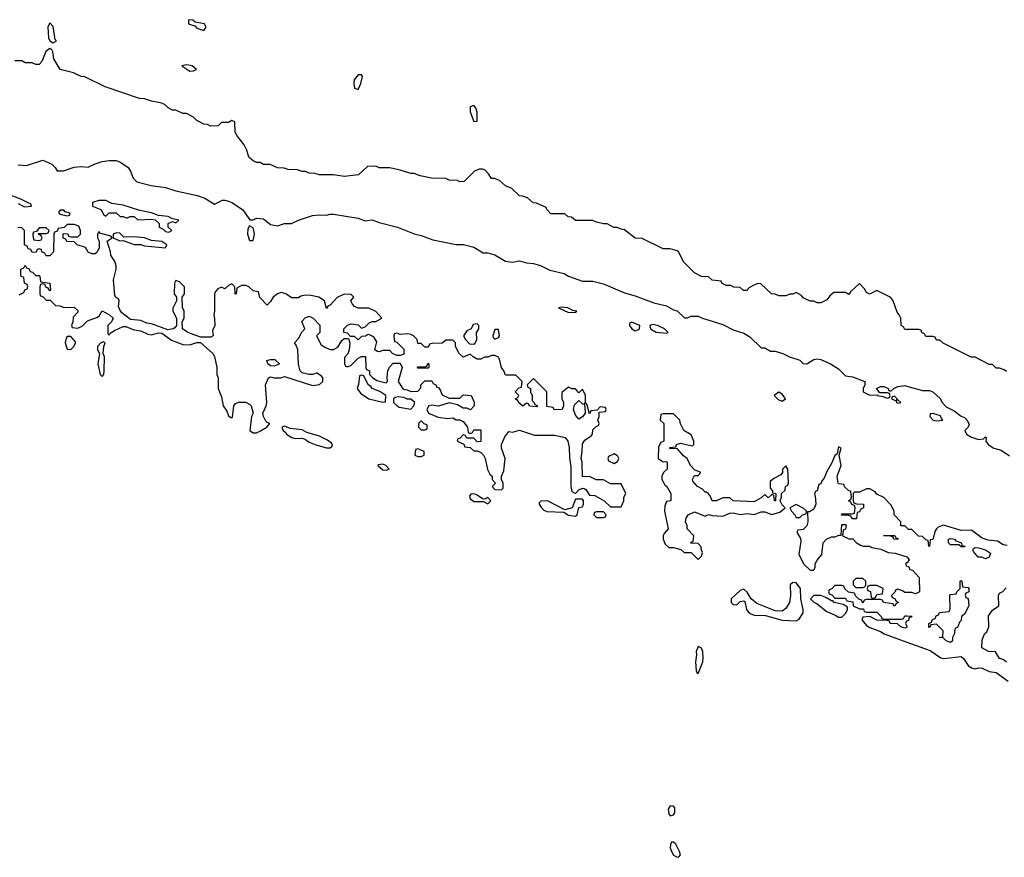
# Model space of a CAD drawing. Header units: inches. Extents: x 2701323 to 2964515, y 494916 to 722124.
# Tile 530 of 656: x 2854939 to 2860557, y 670716 to 675493. Entities that reach past the tile are written whole.
import ezdxf

# ---------------------------------------------------------------- set-up
doc = ezdxf.new("R2010")
doc.units = ezdxf.units.IN
doc.header["$MEASUREMENT"] = 0
doc.layers.add('C8657', color=7, linetype='Continuous')
doc.layers.add('C8667', color=7, linetype='Continuous')

msp = doc.modelspace()

# ---------------------------------------------------------------- linework, layer by layer
at = {"layer": 'C8657', "color": 2, "elevation": 2}
for points in [[(2855910, 675493.2), (2855902, 675490), (2855902, 675470), (2855937.3, 675457.3), (2855950, 675444.9), (2855990, 675431), (2856002.7, 675450), (2855993.2, 675470), (2855939, 675479), (2855926, 675490)], [(2855110, 675475.3), (2855098.8, 675450), (2855102.8, 675390), (2855110, 675372), (2855130, 675362), (2855146, 675370), (2855146, 675374), (2855141.2, 675381.2), (2855130, 675455.3)], [(2855890, 675236), (2855864.7, 675230), (2855910, 675198.8), (2855930, 675201), (2855948, 675210), (2855922, 675230)], [(2856870, 675179), (2856848, 675150), (2856845.5, 675130), (2856850, 675102), (2856870, 675096), (2856886, 675130), (2856895.3, 675170), (2856890, 675178)], [(2857530, 675004), (2857510, 674995.3), (2857508.3, 674968.3), (2857530, 674912), (2857550, 674914), (2857550, 674966), (2857541.2, 674990)], [(2855430, 674462), (2855390, 674462), (2855354, 674450), (2855354, 674430), (2855402, 674410), (2855419.6, 674379.6), (2855430, 674372), (2855450, 674391.3), (2855488.9, 674391.1), (2855511.3, 674371.3), (2855528.7, 674371.3), (2855550, 674362), (2855569.3, 674370.7), (2855591, 674371), (2855612.7, 674352.7), (2855690, 674356), (2855711.3, 674351.3), (2855734, 674330), (2855734, 674310), (2855758, 674298), (2855770, 674284.7), (2855790, 674282), (2855806, 674290), (2855786, 674310), (2855786, 674330), (2855810, 674342), (2855830, 674334), (2855846, 674350), (2855810, 674358), (2855786, 674370), (2855730, 674377.2), (2855690, 674392.3), (2855624.7, 674404.7), (2855530, 674435.1), (2855464.7, 674444.7)], [(2855190, 674406), (2855170, 674406), (2855162, 674398), (2855162, 674390), (2855170, 674384.7), (2855210, 674374), (2855222, 674378), (2855226, 674390), (2855198, 674398)], [(2856250, 674318), (2856239.6, 674300.4), (2856238, 674270), (2856250, 674234), (2856270, 674234), (2856279, 674270), (2856275.3, 674290), (2856270, 674306)], [(2855090, 674306), (2855050, 674306), (2855034, 674286), (2855018, 674282), (2855014, 674270), (2855018, 674238), (2855050, 674234), (2855062, 674238), (2855066, 674250), (2855062, 674262), (2855047.3, 674267.3), (2855046, 674274), (2855090, 674274), (2855102, 674278), (2855106, 674290)], [(2855490, 674277.2), (2855472, 674270), (2855472, 674250), (2855510, 674231.3), (2855530, 674234), (2855591.1, 674211.1), (2855630, 674211), (2855650, 674204), (2855770, 674192), (2855779, 674210), (2855750, 674229), (2855690, 674234.5), (2855650, 674249.2), (2855590, 674254.5), (2855533.6, 674253.6), (2855510, 674276)], [(2858030, 673854), (2858014, 673850), (2858070, 673822.8), (2858110, 673824.7), (2858118, 673830), (2858095.3, 673835.3), (2858066, 673850)], [(2857550, 673758), (2857525.4, 673754.6), (2857514, 673730), (2857490, 673718), (2857472, 673690), (2857482, 673670), (2857505.4, 673645.4), (2857530, 673642), (2857535.3, 673644.7), (2857548, 673670), (2857546, 673710), (2857558, 673730), (2857558, 673750)], [(2858432, 673768), (2858418, 673762), (2858418, 673750), (2858432, 673730), (2858450, 673718), (2858470, 673726), (2858475.3, 673730), (2858478, 673750)], [(2858550, 673754), (2858534, 673750), (2858538, 673730), (2858570, 673711.3), (2858630, 673706), (2858638, 673710), (2858618, 673730), (2858578, 673750)], [(2857670, 673726), (2857650, 673726), (2857638, 673690), (2857641, 673681), (2857650, 673672), (2857670, 673681), (2857677.2, 673690)], [(2855230, 673686), (2855210, 673686), (2855203.6, 673676.4), (2855198, 673650), (2855210, 673614), (2855230, 673612), (2855248, 673630), (2855258, 673650), (2855256.4, 673656.4)], [(2855415.3, 673655.3), (2855402, 673650), (2855382, 673630), (2855382, 673610), (2855394, 673590), (2855384.7, 673530), (2855398, 673470), (2855410, 673458), (2855419, 673470), (2855421.2, 673490), (2855422, 673570), (2855415.3, 673590), (2855418, 673630), (2855426, 673650)], [(2856390, 673517.2), (2856370, 673519), (2856355.3, 673530), (2856348, 673550), (2856370, 673556), (2856394.8, 673554.8), (2856422, 673530), (2856410, 673524)], [(2857210, 673506), (2857206, 673510), (2857210, 673514), (2857250, 673514), (2857262, 673518), (2857270, 673534), (2857274, 673530), (2857274, 673510), (2857270, 673506)], [(2856890, 673466), (2856878, 673462), (2856872, 673412), (2856864.7, 673390), (2856883.5, 673363.5), (2856930, 673331.3), (2857010, 673312), (2857026, 673314), (2857028, 673350), (2856992.9, 673372.9), (2856949.3, 673389.3), (2856942, 673402), (2856928, 673410), (2856902, 673462)], [(2859270, 673368), (2859244.7, 673350), (2859266.4, 673326.4), (2859290, 673318), (2859308, 673330), (2859290, 673358)], [(2857098, 673342), (2857081, 673339), (2857072, 673330), (2857072, 673310), (2857092, 673290), (2857104, 673284), (2857170, 673272), (2857188, 673290), (2857194, 673310), (2857170, 673328.7), (2857149.1, 673329.1), (2857130, 673339)], [(2858130, 673215.3), (2858110, 673238), (2858099, 673270), (2858104, 673296), (2858130, 673322), (2858150, 673302), (2858159.6, 673299.6), (2858163.6, 673283.6), (2858164.7, 673250), (2858150, 673228)], [(2859930, 673346), (2859918, 673342), (2859914, 673330), (2859939.6, 673319.6), (2859942, 673310), (2859950, 673306), (2859966, 673310), (2859950, 673326), (2859942, 673322), (2859946, 673330)], [(2858670, 673246), (2858610, 673246), (2858598, 673242), (2858594, 673210), (2858614, 673190), (2858614, 673090), (2858598, 673082), (2858583.6, 673056.4), (2858582, 672990), (2858610, 672972), (2858630, 672974), (2858634, 672970), (2858634, 672930), (2858612, 672910), (2858602, 672890), (2858602, 672870), (2858619.6, 672839.6), (2858632, 672830), (2858654, 672790), (2858654, 672750), (2858630, 672746), (2858619.6, 672720.4), (2858618, 672690), (2858638, 672590), (2858616.9, 672563.1), (2858611.3, 672550), (2858611.3, 672530), (2858622, 672502), (2858643.6, 672483.6), (2858670, 672482), (2858711.1, 672471.1), (2858730, 672454), (2858770, 672454), (2858810, 672414), (2858830, 672434), (2858834.6, 672454.6), (2858827.3, 672472.7), (2858827.3, 672487.3), (2858810, 672506), (2858768.4, 672508.4), (2858770, 672514), (2858782, 672518), (2858786, 672550), (2858748, 672590), (2858747.3, 672607.3), (2858738, 672630), (2858742, 672650), (2858754, 672670), (2858790, 672686.8), (2858850, 672662), (2858870, 672671), (2858890, 672664.7), (2858950, 672661), (2858990, 672678), (2859010, 672681), (2859050, 672671), (2859090, 672676), (2859130, 672670.8), (2859170, 672686), (2859190, 672686), (2859230, 672671.3), (2859276.4, 672683.6), (2859306, 672710), (2859290, 672726), (2859278, 672750), (2859286, 672770), (2859286, 672790), (2859306, 672810), (2859308.7, 672831.3), (2859322, 672838), (2859326, 672850), (2859322, 672930), (2859310, 672948), (2859292, 672930), (2859292, 672910), (2859282, 672898), (2859242.8, 672877.2), (2859221, 672859), (2859221, 672821), (2859234, 672806), (2859234, 672794), (2859254, 672790), (2859251.6, 672748.4), (2859246, 672750), (2859242, 672782), (2859230, 672786), (2859210, 672766), (2859190, 672786), (2859170, 672766), (2859130, 672744), (2859010, 672748.7), (2858990, 672766), (2858950, 672766), (2858914, 672750), (2858889.4, 672749.4), (2858878, 672778), (2858868.4, 672788.4), (2858858, 672798), (2858850, 672798), (2858835.3, 672815.3), (2858806, 672830), (2858780.4, 672860.4), (2858778, 672870), (2858790, 672894), (2858810, 672894), (2858826, 672910), (2858790, 672926), (2858766, 672950), (2858748, 672990), (2858725.6, 673005.6), (2858690, 673048), (2858650, 673046), (2858646, 673050), (2858650, 673054), (2858682, 673058), (2858686, 673070), (2858710, 673078), (2858778, 673062), (2858786, 673070), (2858786, 673090), (2858770, 673126), (2858728, 673150), (2858708.4, 673188.4), (2858706, 673210)], [(2857230, 673206), (2857214, 673190), (2857214, 673170), (2857230, 673154), (2857250, 673154), (2857262, 673158), (2857266, 673170), (2857262, 673182), (2857247.3, 673187.3)], [(2856450, 673174), (2856434, 673170), (2856442, 673150), (2856458, 673138), (2856461, 673130), (2856492, 673110), (2856510, 673104), (2856550, 673106), (2856570, 673098), (2856590, 673082.8), (2856627.9, 673067.9), (2856690, 673050.8), (2856710, 673051.3), (2856720.4, 673059.6), (2856724, 673070), (2856717.5, 673077.5), (2856695.9, 673095.9), (2856650, 673117.2), (2856578, 673138), (2856550, 673153.2), (2856482, 673162)], [(2857210, 673046), (2857198, 673042), (2857194, 673010), (2857210, 673002), (2857230, 673002), (2857246, 673010), (2857246, 673030)], [(2858330, 673018), (2858298, 673002), (2858294, 672990), (2858298, 672978), (2858330, 672962), (2858350, 672974), (2858358, 672990), (2858350, 673006)], [(2857010, 672959), (2856984.7, 672955.3), (2856982, 672950), (2857010, 672926), (2857030, 672924.7), (2857046, 672930), (2857028, 672950)], [(2857530, 672788.7), (2857512, 672788), (2857504.7, 672775.3), (2857510, 672762), (2857530, 672746), (2857584.7, 672744.7), (2857610, 672732), (2857628, 672750), (2857610, 672768), (2857590, 672758), (2857580.4, 672760.4), (2857550, 672782)], [(2858150, 672758), (2858110, 672758), (2858090.9, 672709.1), (2858050, 672698), (2857950, 672748.7), (2857912, 672748), (2857902, 672738), (2857902, 672730), (2857916, 672710), (2857930, 672696), (2857947.5, 672687.5), (2858043.6, 672683.6), (2858070, 672666.8), (2858110, 672661), (2858119, 672670), (2858128.9, 672711.1), (2858150, 672714), (2858155.3, 672730), (2858155.3, 672750)], [(2858270, 672686), (2858230, 672686), (2858218, 672682), (2858214, 672670), (2858230, 672654), (2858270, 672654), (2858282, 672658), (2858286, 672670)], [(2859370, 672728), (2859334, 672710), (2859342, 672690), (2859362, 672670), (2859370, 672654), (2859390, 672654), (2859406, 672670), (2859426, 672674), (2859428, 672690), (2859410, 672708)], [(2859950, 672529.2), (2859926, 672530), (2859922, 672542), (2859908.4, 672548.4), (2859868.4, 672551.6), (2859931.6, 672551.6), (2859938, 672538), (2859950, 672534)], [(2859750, 672306), (2859710, 672306), (2859694, 672290), (2859694, 672270), (2859710, 672254), (2859750, 672254), (2859762, 672258), (2859766, 672270), (2859766, 672290)], [(2859350, 672284), (2859336, 672270), (2859337.1, 672210), (2859330.4, 672170), (2859310, 672134.5), (2859290, 672119.5), (2859250, 672120.9), (2859144.4, 672164.4), (2859113.2, 672190), (2859090, 672229), (2859070, 672245.2), (2859050, 672237.2), (2858998, 672190), (2858998, 672170), (2859010, 672158), (2859030, 672156), (2859050, 672174.8), (2859070, 672178.8), (2859075.5, 672175.5), (2859086.8, 672130), (2859095.5, 672115.5), (2859106, 672106), (2859130, 672096.3), (2859194.9, 672094.9), (2859290, 672067.7), (2859370, 672064), (2859386.6, 672073.4), (2859409.2, 672110), (2859409, 672130), (2859396, 672190), (2859394, 672250), (2859370, 672281.2)], [(2859830, 672266), (2859790, 672266), (2859778, 672262), (2859774, 672250), (2859778, 672238), (2859792.7, 672232.7), (2859798, 672198), (2859810, 672194), (2859822, 672198), (2859830, 672214), (2859862, 672218), (2859866, 672250)], [(2859510, 672208.7), (2859470, 672208.7), (2859451.3, 672190), (2859470, 672171.3), (2859490, 672161), (2859539.8, 672119.8), (2859595.9, 672095.9), (2859610, 672084.7), (2859630, 672084.7), (2859652.5, 672107.5), (2859662, 672130), (2859662, 672142), (2859638, 672158), (2859586, 672170), (2859578, 672178), (2859570, 672178), (2859538, 672198)], [(2858810, 671918), (2858798.8, 671890), (2858800.7, 671870), (2858794.8, 671830), (2858799.6, 671779.6), (2858802, 671770), (2858810, 671764.7), (2858836, 671830), (2858838, 671850), (2858836, 671890), (2858830, 671908)], [(2858650, 671008.7), (2858638.8, 670990), (2858643.5, 670963.5), (2858650, 670952), (2858670, 670958), (2858677.2, 670970), (2858677.2, 670997.2), (2858670, 671008)], [(2858670, 670802), (2858658, 670802), (2858651.6, 670788.4), (2858651.3, 670770), (2858657.3, 670750), (2858668.5, 670728.5), (2858690, 670716), (2858700.4, 670719.6), (2858708.7, 670730), (2858702.7, 670750), (2858682, 670790)]]:
    msp.add_lwpolyline(points, close=True, dxfattribs=at)
for points in [[(2860000, 673726), (2859990, 673726), (2859982, 673742), (2859968, 673750), (2859966, 673790), (2859958, 673810), (2859945.2, 673825.2), (2859922, 673890), (2859910, 673908), (2859830, 673948), (2859788.4, 673928.4), (2859770, 673938), (2859759, 673959), (2859730, 673988), (2859679.6, 673940.4), (2859670, 673926), (2859650, 673938), (2859583.6, 673936.4), (2859561, 673919), (2859543.6, 673896.4), (2859510, 673878), (2859490, 673878), (2859470, 673888), (2859450, 673888), (2859420.4, 673900.4), (2859410, 673906), (2859400.4, 673920.4), (2859370, 673938), (2859350, 673928), (2859332.7, 673927.3), (2859310, 673918), (2859270, 673918), (2859250, 673928), (2859228.9, 673928.9), (2859167.3, 673987.3), (2859150, 673988), (2859123.6, 673976.4), (2859098, 673962), (2859090, 673948), (2859068.4, 673948.4), (2859050, 673966), (2859012.7, 673967.3), (2858996.4, 673976.4), (2858970, 673978), (2858946, 673990), (2858942, 674002), (2858890, 674008), (2858870, 674026), (2858830, 674028), (2858789.1, 674049.1), (2858728.7, 674110), (2858698, 674170), (2858690, 674175.3), (2858650, 674186), (2858610, 674186), (2858490, 674246), (2858450, 674248), (2858390, 674295.3), (2858370, 674298), (2858348.4, 674308.4), (2858328.9, 674308.9), (2858290, 674328), (2858270, 674328), (2858230, 674338), (2858210, 674348), (2858110, 674348), (2858087.3, 674367.3), (2858068.4, 674368.4), (2858050, 674386), (2857970, 674386), (2857946, 674410), (2857942, 674422), (2857887.3, 674447.3), (2857868.4, 674448.4), (2857836.4, 674476.4), (2857807.3, 674487.3), (2857790, 674488), (2857746, 674530), (2857710, 674546), (2857676.4, 674576.4), (2857647.3, 674587.3), (2857630, 674588), (2857614.6, 674614.6), (2857594.6, 674634.6), (2857580.4, 674640.4), (2857559.6, 674640.4), (2857534, 674630), (2857474, 674570), (2857450, 674568), (2857436.4, 674576.4), (2857390, 674578), (2857370, 674588), (2857288.9, 674588.9), (2857223.1, 674603.1), (2857190, 674615.3), (2857170, 674615.3), (2857110, 674635.3), (2857050, 674648), (2856990, 674648), (2856970, 674658), (2856923.6, 674656.4), (2856871.6, 674608.4), (2856790, 674598), (2856728.4, 674608.4), (2856650, 674608.7), (2856623.6, 674616.4), (2856590, 674618), (2856570, 674628), (2856550, 674628), (2856523.6, 674636.4), (2856470, 674638), (2856447.3, 674647.3), (2856410, 674648), (2856367.3, 674667.3), (2856330, 674668), (2856310, 674678), (2856290, 674678), (2856270, 674688), (2856246, 674710), (2856235.3, 674750), (2856220.2, 674780.2), (2856179, 674830), (2856168.4, 674851.6), (2856166, 674910), (2856150, 674918), (2856130, 674906), (2856090, 674906), (2856071.6, 674888.4), (2856030, 674886), (2856010, 674895.3), (2855990, 674898), (2855950, 674918), (2855930, 674938), (2855890, 674958), (2855870, 674958), (2855830, 674978), (2855810, 674978), (2855786, 674990), (2855768.4, 675008.4), (2855750, 675018), (2855690, 675028.7), (2855650, 675042), (2855623.1, 675043.1), (2855426, 675110), (2855310, 675168), (2855288.9, 675168.9), (2855246, 675190), (2855170, 675208.7), (2855133.2, 675270), (2855128.7, 675310), (2855122, 675322), (2855110, 675328.7), (2855087.5, 675312.5), (2855065.4, 675254.6), (2855050, 675238), (2855030, 675238), (2855010, 675248), (2854970, 675248), (2854950, 675258), (2854910, 675258)], [(2854930, 674664.7), (2854978, 674662), (2855071.6, 674691.6), (2855122, 674670), (2855142, 674650), (2855152, 674632), (2855188.4, 674631.6), (2855250, 674651.3), (2855290, 674656), (2855330, 674651.3), (2855370, 674671.3), (2855410, 674684.7), (2855450, 674690.8), (2855490, 674690.6), (2855510, 674682.8), (2855558, 674650), (2855571, 674630), (2855586, 674590), (2855608, 674568), (2855688.2, 674548.2), (2855770, 674535.5), (2855830, 674516.3), (2855950.5, 674490.5), (2855995.2, 674475.2), (2856050, 674442), (2856096.4, 674463.6), (2856110, 674464.7), (2856130, 674458), (2856150, 674451), (2856210.4, 674410.4), (2856252, 674352), (2856270, 674351.3), (2856290, 674362), (2856330, 674358), (2856370, 674326), (2856410, 674318), (2856449.3, 674330.7), (2856490, 674330.8), (2856530, 674350.8), (2856610, 674376), (2856650, 674381), (2856690, 674378), (2856710, 674384.7), (2856730, 674384.7), (2856870, 674361), (2856910, 674346), (2856950, 674351), (2856990, 674336), (2857094, 674310), (2857190, 674271), (2857230, 674262.8), (2857296.8, 674236.8), (2857428.9, 674211.1), (2857470.9, 674210.9), (2857530, 674196), (2857582.8, 674162.8), (2857610, 674164), (2857650, 674153), (2857710, 674115.5), (2857750, 674110.5), (2857790, 674117.3), (2857830, 674106.8), (2857870, 674102.8), (2857910, 674090.7), (2857964.5, 674064.5), (2858046.4, 674046.4), (2858071, 674031), (2858150, 674001), (2858210, 674001), (2858270, 673986.8), (2858390, 673934.8), (2858450, 673919.1), (2858558, 673878), (2858630, 673861), (2858670, 673838), (2858690, 673832), (2858732.7, 673792.7), (2858750, 673792), (2858770, 673802), (2858810, 673802), (2858834, 673790), (2858950, 673754.8), (2859010, 673724.7), (2859070, 673704.7), (2859105.4, 673685.4), (2859170, 673622), (2859190, 673622), (2859223.6, 673603.6), (2859250, 673602), (2859294, 673590), (2859331.1, 673571.1), (2859390.7, 673550.7), (2859410, 673532), (2859430, 673531.3), (2859470, 673554.8), (2859490, 673558.8), (2859510, 673554.8), (2859564.7, 673530), (2859610, 673502.8), (2859650, 673462), (2859690, 673456.3), (2859762, 673430), (2859762, 673410), (2859752, 673390), (2859752, 673370), (2859790, 673351.3), (2859834, 673354), (2859834, 673350), (2859864.7, 673344.7), (2859890, 673334), (2859902, 673338), (2859906, 673350), (2859902, 673362), (2859890, 673366), (2859846, 673366), (2859828, 673390), (2859850, 673402), (2859870, 673402), (2859894, 673390), (2859898, 673378), (2859910, 673374), (2859926, 673390), (2859950, 673402), (2859990, 673406), (2860000, 673403.2)], [(2854930, 674444.7), (2854966.4, 674426.4), (2855006, 674430), (2855002, 674442), (2854946, 674470), (2854870, 674499)], [(2854936.4, 673923.6), (2854962, 673938), (2854967.3, 673952.7), (2854982, 673958), (2854986, 673970), (2854982, 673982), (2854966, 673990), (2854962, 674022), (2854946, 674030), (2854946, 674070), (2854962, 674078), (2854970, 674094), (2854978, 674078), (2854992.7, 674072.7), (2854998, 674058), (2855012.7, 674052.7), (2855030, 674034), (2855050, 674034), (2855054, 674030), (2855058, 673998), (2855111.3, 673991.3), (2855114, 673950), (2855110, 673946), (2855102, 673962), (2855087.3, 673967.3), (2855082, 673982), (2855070, 673986), (2855058, 673982), (2855054, 673970), (2855054, 673930), (2855058, 673918), (2855072.7, 673912.7), (2855090, 673894), (2855112.7, 673892.7), (2855143.6, 673863.6), (2855170, 673862), (2855190, 673852), (2855250, 673854), (2855270, 673834), (2855270, 673826), (2855243.6, 673796.4), (2855242, 673770), (2855234, 673750), (2855238, 673738), (2855270, 673734), (2855295.3, 673744.7), (2855324.7, 673775.3), (2855383.1, 673796.9), (2855394.6, 673805.4), (2855410, 673832), (2855452, 673810), (2855471.3, 673790), (2855462, 673770), (2855442, 673750), (2855442, 673702), (2855450, 673694), (2855454.6, 673705.4), (2855480.1, 673719.9), (2855530, 673744), (2855543.5, 673743.5), (2855590, 673724), (2855630, 673718.8), (2855670, 673699.1), (2855690, 673696.3), (2855730, 673706.8), (2855750, 673706), (2855804.7, 673664.7), (2855870, 673640.5), (2855910, 673639.1), (2855950, 673651.3), (2855970, 673652), (2856041, 673590), (2856050, 673572), (2856064, 673510), (2856064, 673470), (2856070.6, 673450), (2856070.6, 673390), (2856090, 673342), (2856099.1, 673290), (2856119.8, 673259.8), (2856130, 673234), (2856143.6, 673223.6), (2856150, 673222), (2856153.2, 673226.8), (2856161.2, 673290), (2856170, 673304.7), (2856190, 673312), (2856230, 673312), (2856250, 673301), (2856258.8, 673290), (2856271, 673250), (2856261, 673230), (2856251.1, 673151.1), (2856270, 673136), (2856290, 673136), (2856312.1, 673147.9), (2856348, 673170), (2856366, 673190), (2856350, 673195.3), (2856343.2, 673203.2), (2856329.2, 673229.2), (2856325.2, 673250), (2856345.2, 673290), (2856349.2, 673310), (2856342, 673410), (2856358, 673450), (2856370, 673456), (2856390, 673451), (2856428.9, 673451.1), (2856450, 673458), (2856610, 673406), (2856650, 673412), (2856668, 673430), (2856668, 673450), (2856660.4, 673460.4), (2856636.4, 673476.4), (2856630, 673478), (2856611, 673469), (2856589, 673469), (2856550, 673479), (2856539, 673490), (2856528.9, 673528.9), (2856526, 673610), (2856516.4, 673636.4), (2856506, 673650), (2856530, 673674), (2856548.4, 673711.6), (2856566, 673730), (2856548.4, 673771.6), (2856567.3, 673792.7), (2856590, 673802), (2856614, 673790), (2856651.6, 673751.6), (2856652, 673710), (2856632, 673690), (2856659.6, 673639.6), (2856683.6, 673623.6), (2856710, 673612), (2856730, 673612), (2856754.6, 673625.4), (2856776.4, 673663.6), (2856790, 673674), (2856814, 673674), (2856822, 673650), (2856818, 673610), (2856811.6, 673588.4), (2856792.7, 673567.3), (2856792.7, 673532.7), (2856798, 673518), (2856810, 673514), (2856830, 673522), (2856870, 673562), (2856890, 673572), (2856911.6, 673571.6), (2856914, 673510), (2856918, 673498), (2856934, 673490), (2856934, 673470), (2856951.6, 673451.6), (2856976, 673436), (2857030, 673422), (2857038, 673430), (2857035.3, 673455.3), (2857039, 673490), (2857049, 673511), (2857070, 673534), (2857110, 673534), (2857122, 673510), (2857098, 673430), (2857126, 673386), (2857150, 673382), (2857170, 673372), (2857210, 673374), (2857227.3, 673392.7), (2857228.4, 673411.6), (2857250, 673434), (2857290, 673434), (2857298, 673418), (2857314, 673410), (2857318, 673398), (2857332.7, 673392.7), (2857350, 673354), (2857390, 673334), (2857450, 673334), (2857470, 673354), (2857514, 673350), (2857531.6, 673311.6), (2857532, 673290), (2857511.6, 673268.4), (2857490, 673278), (2857470, 673278), (2857436.4, 673296.4), (2857390, 673308.7), (2857329.2, 673289.2), (2857290, 673294), (2857274, 673290), (2857262, 673270), (2857272, 673250), (2857326.8, 673226.8), (2857382, 673218), (2857410, 673222), (2857430, 673212), (2857450, 673212), (2857470, 673202), (2857494, 673170), (2857498, 673138), (2857510, 673134), (2857522, 673138), (2857530, 673154), (2857570, 673154), (2857570, 673088), (2857550, 673086), (2857530, 673106), (2857490, 673106), (2857482, 673122), (2857470, 673126), (2857452.7, 673107.3), (2857438, 673102), (2857434, 673090), (2857472.7, 673072.7), (2857478, 673058), (2857510, 673054), (2857530, 673034), (2857550, 673034), (2857570, 673024.7), (2857584.7, 673010), (2857594.8, 672990), (2857607.1, 672927.1), (2857621, 672901), (2857634, 672890), (2857634, 672870), (2857651.6, 672851.6), (2857651.6, 672848.4), (2857634, 672830), (2857650, 672814), (2857687.3, 672812.7), (2857698, 672822), (2857698, 672850), (2857688, 672870), (2857688, 672890), (2857700.4, 672919.6), (2857708.7, 672990), (2857688.7, 673050), (2857688.7, 673070), (2857706.3, 673113.7), (2857730, 673144.7), (2857750, 673141), (2857790, 673151.3), (2857876.4, 673123.6), (2857990, 673122.8), (2858050.5, 673110.5), (2858066, 673090), (2858073.7, 673053.7), (2858075.3, 672995.3), (2858083.5, 672943.5), (2858082.8, 672830), (2858090, 672802), (2858110, 672791.3), (2858130, 672811.3), (2858150, 672822), (2858159.6, 672819.6), (2858170, 672814), (2858190, 672782), (2858219.6, 672779.6), (2858274, 672750), (2858310, 672714), (2858370, 672714), (2858386, 672750), (2858386, 672770), (2858398, 672790), (2858370, 672846), (2858310, 672846), (2858270, 672868), (2858228.4, 672868.4), (2858190, 672888.7), (2858150, 672886), (2858149, 672969), (2858142, 672990), (2858149.1, 673030.9), (2858150, 673074), (2858164, 673096), (2858200.4, 673119.6), (2858208, 673130), (2858210, 673154), (2858227.3, 673172.7), (2858242, 673178), (2858246, 673190), (2858238, 673210), (2858246, 673230), (2858246, 673254), (2858282, 673258), (2858286, 673270), (2858282, 673282), (2858250, 673286), (2858234, 673266), (2858198, 673262), (2858190, 673246), (2858176.4, 673296.4), (2858170, 673306), (2858162, 673302), (2858167.3, 673312.7), (2858168, 673350), (2858150, 673386), (2858130, 673366), (2858110, 673388), (2858090, 673388.7), (2858070, 673398), (2858032.7, 673367.3), (2858032, 673330), (2858042, 673310), (2858042, 673290), (2858034, 673270), (2857988, 673268), (2857982, 673282), (2857947.3, 673287.3), (2857946, 673370), (2857870, 673446), (2857834, 673410), (2857838, 673398), (2857854, 673390), (2857854, 673370), (2857862, 673350), (2857862, 673322), (2857872.7, 673312.7), (2857878, 673298), (2857894, 673290), (2857890, 673286), (2857848.4, 673288.4), (2857842, 673302), (2857830, 673306), (2857810, 673288.7), (2857787.3, 673307.3), (2857782, 673322), (2857766, 673330), (2857782, 673338), (2857786, 673350), (2857766, 673370), (2857787.3, 673392.7), (2857802, 673398), (2857806, 673430), (2857770, 673466), (2857710, 673466), (2857702, 673490), (2857688, 673510), (2857676.5, 673556.5), (2857670, 673568), (2857650, 673578), (2857630, 673578), (2857610, 673568), (2857590, 673568), (2857570, 673558), (2857550, 673558), (2857526, 673570), (2857510, 673586), (2857470, 673568), (2857446, 673590), (2857426, 673630), (2857426, 673650), (2857410, 673666), (2857370, 673666), (2857350, 673648), (2857292.7, 673647.3), (2857278, 673642), (2857270, 673626), (2857250, 673626), (2857230, 673646), (2857210, 673646), (2857206, 673670), (2857186, 673690), (2857170, 673698), (2857150, 673702), (2857110, 673698), (2857090, 673706), (2857078, 673702), (2857074, 673690), (2857078, 673658), (2857090, 673654), (2857130, 673614), (2857130, 673586), (2857110, 673578), (2857090, 673578), (2857066, 673590), (2857050, 673606), (2857010, 673606), (2856990, 673598), (2856980.4, 673600.4), (2856966, 673610), (2856976.4, 673656.4), (2856960.4, 673680.4), (2856950, 673688), (2856930, 673698), (2856923.6, 673696.4), (2856911.6, 673688.4), (2856890, 673686), (2856870, 673668), (2856850, 673686), (2856826, 673686), (2856810, 673706), (2856788.4, 673708.4), (2856789.1, 673730.9), (2856810, 673751), (2856830, 673758), (2856870, 673752), (2856890, 673734), (2856910, 673742), (2856930, 673762), (2856950, 673772), (2856970, 673772), (2857006, 673790), (2856970, 673828), (2856930, 673848), (2856870, 673848), (2856850, 673858), (2856838, 673870), (2856828, 673890), (2856846, 673910), (2856830, 673926), (2856790, 673928), (2856750, 673908), (2856710, 673866), (2856698, 673862), (2856690, 673846), (2856678, 673890), (2856646, 673910), (2856600.4, 673920.4), (2856570, 673922), (2856543.6, 673916.4), (2856530, 673906), (2856490, 673906), (2856458, 673930), (2856430, 673937.2), (2856410, 673929), (2856384.7, 673910), (2856370, 673886), (2856350, 673866), (2856308.4, 673908.4), (2856302, 673942), (2856270, 673946), (2856246, 673970), (2856230, 673978), (2856203.6, 673976.4), (2856178, 673962), (2856174, 673930), (2856167.3, 673927.3), (2856166, 673970), (2856150, 673986), (2856130, 673978), (2856110, 673958), (2856090, 673968), (2856070, 673958), (2856056.9, 673943.1), (2856051.1, 673928.9), (2856051, 673830), (2856046, 673810), (2856050.9, 673789.1), (2856051.3, 673750), (2856039.6, 673720.4), (2856042, 673690), (2856030, 673682), (2855970, 673682), (2855898, 673710), (2855868, 673730), (2855866, 673770), (2855878, 673790), (2855878, 673830), (2855867.3, 673852.7), (2855866, 673910), (2855879, 673930), (2855879, 673970), (2855850, 673998), (2855830, 674006), (2855822, 673990), (2855821, 673930), (2855834, 673910), (2855834, 673890), (2855812.7, 673847.3), (2855812, 673830), (2855834, 673790), (2855834, 673750), (2855823.6, 673736.4), (2855814, 673730), (2855784.7, 673724.7), (2855690, 673759), (2855663.2, 673763.2), (2855630, 673778), (2855570, 673784), (2855522, 673822), (2855510, 673838), (2855503.1, 673856.9), (2855506, 673890), (2855502, 673902), (2855486, 673910), (2855482, 673922), (2855474, 674010), (2855489, 674070), (2855489, 674090), (2855484, 674110), (2855459, 674150), (2855457.2, 674170), (2855438, 674230), (2855466, 674250), (2855458, 674258), (2855396.4, 674276.4), (2855390, 674286), (2855382, 674270), (2855382, 674250), (2855392, 674230), (2855391.3, 674190), (2855376.9, 674163.1), (2855370, 674158), (2855350, 674158), (2855330, 674168), (2855314, 674194), (2855266, 674210), (2855250, 674226), (2855208.4, 674228.4), (2855202, 674242), (2855187.3, 674247.3), (2855186, 674270), (2855190, 674274), (2855212.7, 674272.7), (2855218, 674258), (2855230, 674254), (2855270, 674254), (2855286, 674270), (2855286, 674290), (2855275.3, 674315.3), (2855250, 674326), (2855210, 674326), (2855192.7, 674307.3), (2855158, 674302), (2855152.7, 674287.3), (2855138, 674282), (2855134, 674270), (2855131.1, 674168.9), (2855110, 674146), (2855090, 674146), (2855082, 674162), (2855067.3, 674167.3), (2855062, 674182), (2855050, 674186), (2855038, 674182), (2855032.7, 674167.3), (2855010, 674166), (2855002, 674182), (2854987.3, 674187.3), (2854982, 674202), (2854966, 674210), (2854966, 674290), (2854950, 674306), (2854927.3, 674307.3)], [(2860000, 672596), (2859990, 672606), (2859967.3, 672607.3), (2859966, 672630), (2859928.4, 672668.4), (2859928, 672690), (2859910, 672726), (2859870, 672768), (2859830, 672788), (2859820.4, 672800.4), (2859790, 672818), (2859770, 672818), (2859730, 672798), (2859702, 672798), (2859694, 672790), (2859694, 672750), (2859698, 672738), (2859712.7, 672732.7), (2859754, 672730), (2859754, 672710), (2859738, 672702), (2859730, 672686), (2859718, 672682), (2859712.7, 672647.3), (2859690, 672646), (2859682, 672662), (2859670, 672666), (2859627.3, 672667.3), (2859630, 672674), (2859690, 672674), (2859702, 672678), (2859706, 672710), (2859702, 672722), (2859687.3, 672727.3), (2859682, 672742), (2859668, 672750), (2859682, 672758), (2859686, 672770), (2859682, 672802), (2859667.3, 672807.3), (2859647.3, 672827.3), (2859642, 672842), (2859610, 672846), (2859608.7, 672850), (2859604, 672890), (2859625.2, 672950), (2859615.3, 673010), (2859626, 673050), (2859610, 673058), (2859603.6, 673016.4), (2859590, 673008), (2859573.4, 672966.6), (2859543.5, 672916.5), (2859530, 672878), (2859516, 672864), (2859510, 672846), (2859498, 672842), (2859490, 672806), (2859478, 672802), (2859474, 672786), (2859478, 672778), (2859480.7, 672730), (2859470, 672702), (2859446, 672686), (2859434, 672686), (2859436, 672630), (2859430, 672606), (2859410, 672586), (2859378, 672582), (2859374, 672570), (2859394.4, 672534.4), (2859396.8, 672516.8), (2859384.7, 672444.7), (2859411.3, 672390), (2859450, 672354), (2859470, 672354), (2859478, 672370), (2859478, 672390), (2859488.7, 672411.3), (2859516.4, 672443.6), (2859524, 672510), (2859542, 672530), (2859570, 672544.7), (2859590, 672544.7), (2859614, 672554), (2859626, 672554), (2859630, 672614), (2859650, 672614), (2859654, 672610), (2859651.6, 672588.4), (2859638, 672582), (2859634, 672550), (2859670, 672532), (2859692, 672532), (2859711.6, 672511.6), (2859736.9, 672496.9), (2859751, 672491), (2859790.5, 672490.5), (2859802, 672482), (2859852.8, 672472.8), (2859894.4, 672454.4), (2859934, 672450), (2860000, 672430.6)], [(2860000, 672396), (2859994, 672390), (2859998, 672378), (2860000, 672377.3)], [(2860000, 672226), (2859990, 672226), (2859976.4, 672236.4), (2859950, 672246), (2859938, 672242), (2859932.7, 672227.3), (2859914, 672210), (2859918, 672198), (2859932.7, 672192.7), (2859938, 672178), (2859954, 672170), (2859938, 672162), (2859931.6, 672148.4), (2859926, 672150), (2859922, 672162), (2859868.4, 672168.4), (2859862, 672182), (2859850, 672186), (2859770, 672186), (2859758, 672182), (2859750, 672166), (2859742, 672182), (2859727.3, 672187.3), (2859707.3, 672207.3), (2859702, 672222), (2859667.3, 672227.3), (2859647.3, 672247.3), (2859642, 672262), (2859630, 672266), (2859590, 672266), (2859572.7, 672247.3), (2859558, 672242), (2859554, 672230), (2859558, 672218), (2859572.7, 672212.7), (2859590, 672194), (2859650, 672194), (2859658, 672178), (2859692.7, 672172.7), (2859694, 672150), (2859730, 672134), (2859752.7, 672132.7), (2859758, 672118), (2859770, 672114), (2859830, 672114), (2859854, 672090), (2859858, 672078), (2859870, 672074), (2859970, 672074), (2859982, 672078), (2859990, 672094), (2860000, 672093.5)], [(2860000, 672028.7), (2859990, 672022), (2859966, 672030), (2859948, 672048), (2859906, 672050), (2859902, 672062), (2859887.3, 672067.3), (2859829.1, 672069.1), (2859790, 672088.7), (2859750, 672086), (2859744.7, 672070), (2859770, 672038), (2859790, 672026), (2859850, 672004), (2859871.3, 671990), (2860000, 671943.4)], [(2860000, 672062.7), (2859998, 672062), (2859994, 672050), (2860000, 672035)]]:
    msp.add_lwpolyline(points, dxfattribs=at)
at = {"layer": 'C8667', "color": 2, "elevation": 2}
for points in [[(2860570, 673486), (2860556.4, 673496.4), (2860530, 673506), (2860510, 673506), (2860490, 673526), (2860470, 673526), (2860390, 673568), (2860368.4, 673568.4), (2860208.4, 673648.4), (2860190, 673666), (2860170, 673666), (2860162, 673682), (2860150, 673686), (2860110, 673686), (2860102, 673702), (2860086, 673710), (2860082, 673722), (2860070, 673726), (2860000, 673726)], [(2860000, 673403.2), (2860090, 673378), (2860130, 673378), (2860150, 673371.3), (2860192, 673330), (2860202, 673310), (2860225.4, 673285.4), (2860270, 673262), (2860311.1, 673231.1), (2860330, 673224.7), (2860344.7, 673210), (2860356, 673184), (2860351.3, 673168.7), (2860332, 673150), (2860342, 673130), (2860370, 673111.3), (2860410, 673098), (2860438, 673102), (2860450, 673114), (2860454, 673110), (2860452, 673090), (2860464.7, 673070), (2860498, 673050), (2860538.5, 673038.5), (2860586.2, 673006.2)], [(2860574, 672494), (2860550, 672499), (2860518.6, 672518.6), (2860464.5, 672524.5), (2860430, 672537), (2860370, 672582), (2860310, 672580.7), (2860210, 672609.4), (2860180.4, 672599.6), (2860170.8, 672590), (2860162.8, 672577.2), (2860150, 672528), (2860134, 672526), (2860130, 672488), (2860126, 672490), (2860122, 672522), (2860110, 672526), (2860090, 672546), (2860067.3, 672547.3), (2860030, 672586), (2860010, 672586), (2860000, 672596)], [(2860000, 672430.6), (2860002, 672430), (2860014, 672410), (2860000, 672396)], [(2860000, 672377.3), (2860012.7, 672372.7), (2860018, 672358), (2860032.7, 672352.7), (2860071.6, 672311.6), (2860074, 672230), (2860050, 672218), (2860030, 672226), (2860000, 672226)], [(2860570, 671829.3), (2860550, 671844), (2860530, 671849.2), (2860507.3, 671887.3), (2860466, 671890), (2860428.7, 671910), (2860430, 671954), (2860444, 671990), (2860458, 672002), (2860469, 672030), (2860467, 672093), (2860490, 672124.7), (2860526, 672150), (2860524, 672210), (2860530, 672222), (2860548.4, 672231.6), (2860568, 672252)], [(2860000, 672093.5), (2860032, 672092), (2860026, 672086), (2860014, 672086), (2860010, 672066), (2860000, 672062.7)], [(2860000, 672035), (2860002, 672030), (2860000, 672028.7)], [(2860000, 671943.4), (2860134.6, 671894.6), (2860194.2, 671854.2), (2860210, 671850.4), (2860310, 671861), (2860324.7, 671850), (2860350.6, 671810.6), (2860370, 671796), (2860390, 671790.8), (2860410, 671796.3), (2860430, 671795.5), (2860470, 671776.3), (2860510, 671770.6), (2860579.8, 671719.8)]]:
    msp.add_lwpolyline(points, dxfattribs=at)
for points in [[(2860150, 673248), (2860134, 673246), (2860132, 673230), (2860152, 673210), (2860170, 673204.9), (2860190, 673206.8), (2860206, 673210), (2860198, 673218), (2860193.2, 673233.2)], [(2860310, 672486), (2860298, 672498), (2860250, 672498), (2860238, 672510), (2860238, 672530), (2860250, 672534.8), (2860272, 672530), (2860281, 672521), (2860312, 672510), (2860314, 672494), (2860334, 672490), (2860330, 672486)], [(2860450, 672418), (2860427.3, 672427.3), (2860408.4, 672428.4), (2860380.4, 672460.4), (2860378, 672470), (2860382, 672478), (2860390, 672482), (2860410, 672481), (2860450.5, 672470.5), (2860478, 672450), (2860470, 672428.7)], [(2860250, 671942), (2860226, 671950), (2860207.3, 671967.3), (2860186, 671970), (2860206, 671974), (2860207.3, 672007.3), (2860170, 672046), (2860138, 672042), (2860134, 672030), (2860126, 672026), (2860126, 672050), (2860142, 672058), (2860147.3, 672072.7), (2860162, 672078), (2860167.3, 672092.7), (2860182, 672098), (2860187.3, 672112.7), (2860242, 672118), (2860247.3, 672132.7), (2860246, 672210), (2860250, 672214), (2860282, 672218), (2860286, 672230), (2860306, 672250), (2860306, 672290), (2860310, 672294), (2860314, 672290), (2860318, 672258), (2860350, 672254), (2860354, 672250), (2860354, 672230), (2860338, 672222), (2860334, 672210), (2860338, 672198), (2860351.3, 672191.3), (2860354, 672150), (2860330, 672102), (2860312, 672090), (2860310, 672066), (2860302, 672058), (2860290, 672026), (2860278, 672022), (2860272, 672008), (2860272, 671992), (2860262, 671970), (2860262, 671950)]]:
    msp.add_lwpolyline(points, close=True, dxfattribs=at)

doc.saveas('drawing.dxf')
